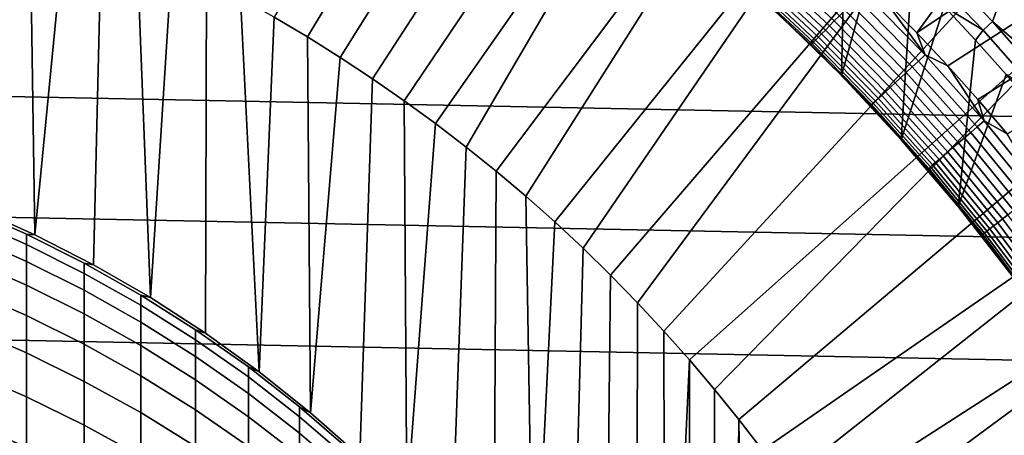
# Model space of a CAD drawing. Header units: metres. Extents: x -32 to 117, y -314 to 32.
# Tile 232 of 380: x 5.49 to 15.19, y 9.74 to 13.83. Entities that reach past the tile are written whole.
import ezdxf

# ---------------------------------------------------------------- set-up
doc = ezdxf.new("R2010")
doc.units = ezdxf.units.M
doc.layers.add('solid_24_501_064_XXX', color=7, linetype='CONTINUOUS')

msp = doc.modelspace()

# ---------------------------------------------------------------- linework, layer by layer
at = {"layer": 'solid_24_501_064_XXX'}
for points in [[(17.164658, 13.761341, 148.5), (3.335342, 21.745701, 148.5), (4.183744, 21.255875, 148.836288)], [(3.335342, 21.745701, 129.791641), (3.335342, 21.745701, 148.5), (17.164658, 13.761341, 148.5), (17.164658, 13.761341, 129.791641)], [(3.340253, 21.742865, 129.621338), (3.335342, 21.745701, 129.791641), (17.164658, 13.761341, 129.791641), (17.159746, 13.764176, 129.621338)], [(17.139305, 13.775978, 129.406357), (3.355197, 21.734238, 129.450684), (3.340253, 21.742865, 129.621338), (17.144802, 13.772804, 129.450684)], [(17.159746, 13.764176, 129.621338), (17.144802, 13.772804, 129.450684), (3.340253, 21.742865, 129.621338)], [(17.11982, 13.787229, 129.279663), (3.360694, 21.731064, 129.406357), (3.355197, 21.734238, 129.450684), (17.139305, 13.775978, 129.406357)], [(17.084394, 13.807681, 129.10791), (3.380181, 21.719812, 129.279663), (3.360694, 21.731064, 129.406357), (17.11982, 13.787229, 129.279663)], [(17.062336, 13.820416, 129.020355), (3.415605, 21.69936, 129.10791), (3.380181, 21.719812, 129.279663), (17.084394, 13.807681, 129.10791)], [(17.038164, 13.834373, 128.935287), (3.437664, 21.686625, 129.020355), (3.415605, 21.69936, 129.10791), (17.062336, 13.820416, 129.020355)], [(17.164658, 13.761341, 148.5), (4.183744, 21.255875, 148.836288), (16.316256, 14.251166, 148.836288)], [(10.249998, 17.753523, 150), (8.000159, 13.856307, 154.5), (8.327478, 13.662103, 154.5), (10.64762, 17.523954, 149.994858)], [(10.64762, 17.523954, 149.994858), (8.327478, 13.662103, 154.5), (8.650282, 13.460027, 154.5), (11.045328, 17.294338, 149.979431)], [(11.045328, 17.294338, 149.979431), (8.650282, 13.460027, 154.5), (8.968228, 13.25031, 154.5), (11.443449, 17.064482, 149.953735)], [(11.443449, 17.064482, 149.953735), (8.968228, 13.25031, 154.5), (9.280838, 13.033266, 154.5), (11.841886, 16.834446, 149.917755)], [(11.841886, 16.834446, 149.917755), (9.280838, 13.033266, 154.5), (9.588346, 12.808719, 154.5), (12.241081, 16.60397, 149.871475)], [(12.241081, 16.60397, 149.871475), (9.588346, 12.808719, 154.5), (9.890562, 12.576825, 154.5)], [(12.241081, 16.60397, 149.871475), (9.890562, 12.576825, 154.5), (10.186981, 12.337966, 154.5), (13.041943, 16.141592, 149.748047)], [(13.041943, 16.141592, 149.748047), (10.186981, 12.337966, 154.5), (10.477674, 12.09206, 154.5)], [(13.041943, 16.141592, 149.748047), (10.477674, 12.09206, 154.5), (10.762646, 11.839128, 154.5), (13.847499, 15.676504, 149.583359)], [(-28.252819, 16.063238, -303.5), (28.869246, 14.927042, -303.5), (29.439856, 13.767515, -303.5), (-28.869246, 14.927042, -303.5)], [(13.847499, 15.676504, 149.583359), (10.762646, 11.839128, 154.5), (11.041371, 11.57964, 154.5)], [(13.847499, 15.676504, 149.583359), (11.041371, 11.57964, 154.5), (11.313657, 11.313756, 154.5), (14.660162, 15.207313, 149.376968)], [(14.660162, 15.207313, 149.376968), (11.313657, 11.313756, 154.5), (11.57972, 11.041283, 154.5)], [(14.660162, 15.207313, 149.376968), (11.57972, 11.041283, 154.5), (11.839188, 10.762604, 154.5), (15.482249, 14.73268, 149.12825)], [(13.625563, 14.912542, 126.5), (13.587136, 13.281163, 126.5), (12.968472, 13.885918, 126.5), (13.287622, 15.214431, 126.5)], [(5.591569, 14.991123, 154.5), (5.232937, 15.120046, 154.5), (5.049695, 11.979173, 154.5), (5.640519, 11.712567, 154.5)], [(14.787829, 15.118472, 123.621208), (14.01934, 14.019356, 123.854294), (14.330385, 13.701251, 123.854294), (15.118668, 14.787629, 123.621208)], [(5.591569, 14.991123, 154.5), (5.640519, 11.712567, 154.5), (5.946779, 14.853814, 154.5)], [(-28.869246, 14.927042, -303.5), (29.439856, 13.767515, -303.5), (29.963835, 12.586431, -303.5), (-29.439856, 13.767515, -303.5)], [(6.298412, 14.708158, 154.5), (5.946779, 14.853814, 154.5), (5.640519, 11.712567, 154.5), (6.217205, 11.416928, 154.5)], [(13.625563, 14.912542, 126.5), (13.956861, 14.602928, 126.5), (13.587136, 13.281163, 126.5)], [(15.442105, 14.449549, 123.621208), (15.118668, 14.787629, 123.621208), (14.330385, 13.701251, 123.854294)], [(6.646686, 14.554086, 154.5), (6.298412, 14.708158, 154.5), (6.217205, 11.416928, 154.5), (6.778748, 11.092721, 154.5)], [(15.482249, 14.73268, 149.12825), (11.839188, 10.762604, 154.5), (12.091828, 10.477948, 154.5), (16.316256, 14.251166, 148.836288)], [(6.646686, 14.554086, 154.5), (6.778748, 11.092721, 154.5), (6.991103, 14.39182, 154.5)], [(14.281195, 14.285908, 126.5), (14.177402, 12.649148, 126.5), (13.587136, 13.281163, 126.5), (13.956861, 14.602928, 126.5)], [(13.567746, 13.871287, 124.036476), (12.940892, 14.457857, 124.036476), (12.892813, 14.404141, 124.095459), (13.517337, 13.819751, 124.095459)], [(14.984246, 13.730532, 126.505112), (14.371067, 14.371067, 126.505112), (14.458067, 14.458067, 126.520439), (15.074958, 13.813654, 126.520439)], [(15.074958, 13.813654, 126.520439), (14.458067, 14.458067, 126.520439), (15.122891, 13.940829, 126.545876)], [(7.331439, 14.221452, 154.5), (6.991103, 14.39182, 154.5), (6.778748, 11.092721, 154.5), (7.323121, 10.741117, 154.5)], [(13.517337, 13.819751, 124.095459), (12.892813, 14.404141, 124.095459), (12.848601, 14.354748, 124.160889), (13.470984, 13.772361, 124.160889)], [(15.757983, 14.104398, 123.621208), (15.442105, 14.449549, 123.621208), (14.330385, 13.701251, 123.854294), (14.634216, 13.376245, 123.854294)], [(14.371067, 14.371067, 126.505112), (14.984246, 13.730532, 126.505112), (14.598092, 13.961937, 126.5)], [(15.301902, 14.092382, 126.626312), (15.137838, 14.430388, 126.680763), (15.545287, 14.149237, 126.744232), (15.74761, 13.762378, 126.680763)], [(13.392016, 13.691626, 124.308784), (12.773282, 14.270598, 124.308784), (12.742826, 14.236573, 124.389969), (13.360085, 13.658981, 124.389969)], [(13.42909, 13.729528, 124.232208), (12.808642, 14.310104, 124.232208), (12.773282, 14.270598, 124.308784), (13.392016, 13.691626, 124.308784)], [(13.470984, 13.772361, 124.160889), (12.848601, 14.354748, 124.160889), (12.808642, 14.310104, 124.232208), (13.42909, 13.729528, 124.232208)], [(14.281195, 14.285908, 126.5), (14.598092, 13.961937, 126.5), (14.177402, 12.649148, 126.5)], [(7.667981, 14.042845, 154.5), (7.331439, 14.221452, 154.5), (7.323121, 10.741117, 154.5), (7.84942, 10.36275, 154.5)], [(16.316256, 14.251166, 148.836288), (12.091828, 10.477948, 154.5), (12.337894, 10.187035, 154.5)], [(16.316256, 14.251166, 148.836288), (12.337894, 10.187035, 154.5), (12.576989, 9.89035, 154.5), (17.164658, 13.761341, 148.5)], [(13.297687, 13.595186, 124.653915), (12.683311, 14.170081, 124.653915), (12.674663, 14.160419, 124.746147), (13.288619, 13.585917, 124.746147)], [(13.312716, 13.610552, 124.563286), (12.697645, 14.186096, 124.563286), (12.683311, 14.170081, 124.653915), (13.297687, 13.595186, 124.653915)], [(13.333575, 13.631878, 124.475044), (12.717542, 14.208324, 124.475044), (12.697645, 14.186096, 124.563286), (13.312716, 13.610552, 124.563286)], [(13.360085, 13.658981, 124.389969), (12.742826, 14.236573, 124.389969), (12.717542, 14.208324, 124.475044), (13.333575, 13.631878, 124.475044)], [(12.674663, 14.160419, 124.746147), (12.968485, 13.885907, 124.839096), (13.281219, 13.587097, 124.839096)], [(13.288619, 13.585917, 124.746147), (12.674663, 14.160419, 124.746147), (13.281219, 13.587097, 124.839096)], [(14.411349, 13.485238, 123.874374), (13.800747, 14.109501, 123.874374), (13.738781, 14.046149, 123.903053), (14.346642, 13.424689, 123.903053)], [(14.411349, 13.485238, 123.874374), (14.01934, 14.019356, 123.854294), (13.800747, 14.109501, 123.874374)], [(16.066147, 13.752346, 123.621208), (15.757983, 14.104398, 123.621208), (14.634216, 13.376245, 123.854294), (14.930679, 13.044503, 123.854294)], [(7.667981, 14.042845, 154.5), (7.84942, 10.36275, 154.5), (8.000159, 13.856307, 154.5)], [(14.284164, 13.366226, 123.939857), (13.67895, 13.98498, 123.939857), (13.621773, 13.926523, 123.984459), (14.224458, 13.310356, 123.984459)], [(14.346642, 13.424689, 123.903053), (13.738781, 14.046149, 123.903053), (13.67895, 13.98498, 123.939857), (14.284164, 13.366226, 123.939857)], [(14.411349, 13.485238, 123.874374), (14.330385, 13.701251, 123.854294), (14.01934, 14.019356, 123.854294)], [(13.281219, 13.587097, 124.839096), (12.968485, 13.885907, 124.839096), (12.968472, 13.885918, 126.5), (13.587136, 13.281163, 126.5)], [(14.224458, 13.310356, 123.984459), (13.621773, 13.926523, 123.984459), (13.567746, 13.871287, 124.036476), (14.168039, 13.257564, 124.036476)], [(14.90774, 13.630805, 126.5), (14.738583, 11.990582, 126.5), (14.177402, 12.649148, 126.5), (14.598092, 13.961937, 126.5)], [(14.984246, 13.730532, 126.505112), (14.90774, 13.630805, 126.5), (14.598092, 13.961937, 126.5)], [(15.277554, 13.948027, 126.581253), (15.724529, 13.258496, 126.545876), (15.074958, 13.813654, 126.520439), (15.122891, 13.940829, 126.545876)], [(8.327478, 13.662103, 154.5), (8.000159, 13.856307, 154.5), (7.84942, 10.36275, 154.5), (8.356297, 9.958516, 154.5)], [(14.1154, 13.208307, 124.095459), (13.517337, 13.819751, 124.095459), (13.470984, 13.772361, 124.160889), (14.066997, 13.163014, 124.160889)], [(14.168039, 13.257564, 124.036476), (13.567746, 13.871287, 124.036476), (13.517337, 13.819751, 124.095459), (14.1154, 13.208307, 124.095459)], [(15.568902, 13.06386, 126.505112), (14.984246, 13.730532, 126.505112), (15.074958, 13.813654, 126.520439), (15.663153, 13.142946, 126.520439)], [(15.663153, 13.142946, 126.520439), (15.074958, 13.813654, 126.520439), (15.724529, 13.258496, 126.545876)], [(-29.439856, 13.767515, -303.5), (29.963835, 12.586431, -303.5), (30.440569, 11.385158, -303.5), (-29.963835, 12.586431, -303.5)], [(17.74667, 13.002142, 148.5), (17.164658, 13.761341, 148.5), (12.576989, 9.89035, 154.5), (12.808691, 9.588402, 154.5)], [(13.984534, 13.085852, 124.308784), (13.392016, 13.691626, 124.308784), (13.360085, 13.658981, 124.389969), (13.951192, 13.054651, 124.389969)], [(14.023249, 13.122077, 124.232208), (13.42909, 13.729528, 124.232208), (13.392016, 13.691626, 124.308784), (13.984534, 13.085852, 124.308784)], [(14.066997, 13.163014, 124.160889), (13.470984, 13.772361, 124.160889), (13.42909, 13.729528, 124.232208), (14.023249, 13.122077, 124.232208)], [(14.411349, 13.485238, 123.874374), (14.634216, 13.376245, 123.854294), (14.330385, 13.701251, 123.854294)], [(14.984246, 13.730532, 126.505112), (15.568902, 13.06386, 126.505112), (15.210019, 13.292663, 126.5), (14.90774, 13.630805, 126.5)], [(16.366446, 13.393563, 123.621208), (16.066147, 13.752346, 123.621208), (14.930679, 13.044503, 123.854294), (15.219624, 12.706191, 123.854294)], [(8.327478, 13.662103, 154.5), (8.356297, 9.958516, 154.5), (8.650282, 13.460027, 154.5)], [(13.587072, 13.281245, 124.839096), (13.281219, 13.587097, 124.839096), (13.587136, 13.281163, 126.5)], [(13.288619, 13.585917, 124.746147), (13.281219, 13.587097, 124.839096), (13.587072, 13.281245, 124.839096)], [(13.886032, 12.993679, 124.653915), (13.297687, 13.595186, 124.653915), (13.288619, 13.585917, 124.746147), (13.876563, 12.984818, 124.746147)], [(13.876563, 12.984818, 124.746147), (13.288619, 13.585917, 124.746147), (13.587072, 13.281245, 124.839096)], [(13.901726, 13.008364, 124.563286), (13.312716, 13.610552, 124.563286), (13.297687, 13.595186, 124.653915), (13.886032, 12.993679, 124.653915)], [(13.923509, 13.028747, 124.475044), (13.333575, 13.631878, 124.475044), (13.312716, 13.610552, 124.563286), (13.901726, 13.008364, 124.563286)], [(13.951192, 13.054651, 124.389969), (13.360085, 13.658981, 124.389969), (13.333575, 13.631878, 124.475044), (13.923509, 13.028747, 124.475044)], [(14.90774, 13.630805, 126.5), (15.210019, 13.292663, 126.5), (14.738583, 11.990582, 126.5)], [(14.993741, 12.834577, 123.874374), (14.411349, 13.485238, 123.874374), (14.346642, 13.424689, 123.903053), (14.926419, 12.776949, 123.903053)], [(14.993741, 12.834577, 123.874374), (14.634216, 13.376245, 123.854294), (14.411349, 13.485238, 123.874374)], [(8.968228, 13.25031, 154.5), (8.650282, 13.460027, 154.5), (8.356297, 9.958516, 154.5), (8.842167, 9.529736, 154.5)], [(14.926419, 12.776949, 123.903053), (14.346642, 13.424689, 123.903053), (14.284164, 13.366226, 123.939857), (14.861416, 12.721307, 123.939857)], [(14.799296, 12.668133, 123.984459), (14.224458, 13.310356, 123.984459), (14.168039, 13.257564, 124.036476), (14.740599, 12.617887, 124.036476)], [(14.861416, 12.721307, 123.939857), (14.284164, 13.366226, 123.939857), (14.224458, 13.310356, 123.984459), (14.799296, 12.668133, 123.984459)], [(14.993741, 12.834577, 123.874374), (14.930679, 13.044503, 123.854294), (14.634216, 13.376245, 123.854294)], [(15.504476, 12.948021, 126.5), (15.268971, 11.30743, 126.5), (14.738583, 11.990582, 126.5), (15.210019, 13.292663, 126.5)], [(9.280838, 13.033266, 154.5), (8.968228, 13.25031, 154.5), (8.842167, 9.529736, 154.5), (9.306323, 9.077021, 154.5)], [(13.885882, 12.968511, 124.839096), (13.587072, 13.281245, 124.839096), (13.587136, 13.281163, 126.5), (14.177402, 12.649148, 126.5)], [(13.876563, 12.984818, 124.746147), (13.587072, 13.281245, 124.839096), (13.885882, 12.968511, 124.839096)], [(14.685832, 12.571008, 124.095459), (14.1154, 13.208307, 124.095459), (14.066997, 13.163014, 124.160889), (14.635472, 12.5279, 124.160889)], [(14.740599, 12.617887, 124.036476), (14.168039, 13.257564, 124.036476), (14.1154, 13.208307, 124.095459), (14.685832, 12.571008, 124.095459)], [(14.589956, 12.488938, 124.232208), (14.023249, 13.122077, 124.232208), (13.984534, 13.085852, 124.308784), (14.549678, 12.45446, 124.308784)], [(14.635472, 12.5279, 124.160889), (14.066997, 13.163014, 124.160889), (14.023249, 13.122077, 124.232208), (14.589956, 12.488938, 124.232208)], [(9.280838, 13.033266, 154.5), (9.306323, 9.077021, 154.5), (9.588346, 12.808719, 154.5)], [(17.74667, 13.002142, 148.5), (12.808691, 9.588402, 154.5), (13.033209, 9.280912, 154.5)], [(18.295061, 12.218459, 148.5), (17.74667, 13.002142, 148.5), (13.033209, 9.280912, 154.5), (13.250397, 8.968107, 154.5)], [(14.463523, 12.380712, 124.563286), (13.901726, 13.008364, 124.563286), (13.886032, 12.993679, 124.653915), (14.447195, 12.366735, 124.653915)], [(14.486186, 12.400111, 124.475044), (13.923509, 13.028747, 124.475044), (13.901726, 13.008364, 124.563286), (14.463523, 12.380712, 124.563286)], [(14.514988, 12.424766, 124.389969), (13.951192, 13.054651, 124.389969), (13.923509, 13.028747, 124.475044), (14.486186, 12.400111, 124.475044)], [(14.549678, 12.45446, 124.308784), (13.984534, 13.085852, 124.308784), (13.951192, 13.054651, 124.389969), (14.514988, 12.424766, 124.389969)], [(14.993741, 12.834577, 123.874374), (15.219624, 12.706191, 123.854294), (14.930679, 13.044503, 123.854294)], [(14.447195, 12.366735, 124.653915), (13.886032, 12.993679, 124.653915), (13.876563, 12.984818, 124.746147), (14.437344, 12.358302, 124.746147)], [(13.876563, 12.984818, 124.746147), (13.885882, 12.968511, 124.839096), (14.177498, 12.649054, 124.839096)], [(14.437344, 12.358302, 124.746147), (13.876563, 12.984818, 124.746147), (14.177498, 12.649054, 124.839096)], [(14.177498, 12.649054, 124.839096), (13.885882, 12.968511, 124.839096), (14.177402, 12.649148, 126.5)], [(9.890562, 12.576825, 154.5), (9.588346, 12.808719, 154.5), (9.306323, 9.077021, 154.5), (9.747155, 8.601897, 154.5)], [(15.546782, 12.158792, 123.874374), (14.993741, 12.834577, 123.874374), (14.926419, 12.776949, 123.903053), (15.476976, 12.104198, 123.903053)], [(15.546782, 12.158792, 123.874374), (15.219624, 12.706191, 123.854294), (14.993741, 12.834577, 123.874374)], [(15.409576, 12.051485, 123.939857), (14.861416, 12.721307, 123.939857), (14.799296, 12.668133, 123.984459), (15.345165, 12.001111, 123.984459)], [(15.476976, 12.104198, 123.903053), (14.926419, 12.776949, 123.903053), (14.861416, 12.721307, 123.939857), (15.409576, 12.051485, 123.939857)], [(14.461765, 12.323041, 124.839096), (14.177498, 12.649054, 124.839096), (14.177402, 12.649148, 126.5), (14.738583, 11.990582, 126.5)], [(14.437344, 12.358302, 124.746147), (14.177498, 12.649054, 124.839096), (14.461765, 12.323041, 124.839096)], [(15.284303, 11.953511, 124.036476), (14.740599, 12.617887, 124.036476), (14.685832, 12.571008, 124.095459), (15.227516, 11.909101, 124.095459)], [(15.345165, 12.001111, 123.984459), (14.799296, 12.668133, 123.984459), (14.740599, 12.617887, 124.036476), (15.284303, 11.953511, 124.036476)], [(-29.963835, 12.586431, -303.5), (30.440569, 11.385158, -303.5), (30.869179, 10.16578, -303.5), (-30.440569, 11.385158, -303.5)], [(10.186981, 12.337966, 154.5), (9.890562, 12.576825, 154.5), (9.747155, 8.601897, 154.5), (10.163745, 8.105443, 154.5)], [(15.175299, 11.868262, 124.160889), (14.635472, 12.5279, 124.160889), (14.589956, 12.488938, 124.232208), (15.128103, 11.831352, 124.232208)], [(15.227516, 11.909101, 124.095459), (14.685832, 12.571008, 124.095459), (14.635472, 12.5279, 124.160889), (15.175299, 11.868262, 124.160889)], [(15.050369, 11.770558, 124.389969), (14.514988, 12.424766, 124.389969), (14.486186, 12.400111, 124.475044), (15.020506, 11.747202, 124.475044)], [(15.08634, 11.79869, 124.308784), (14.549678, 12.45446, 124.308784), (14.514988, 12.424766, 124.389969), (15.050369, 11.770558, 124.389969)], [(15.128103, 11.831352, 124.232208), (14.589956, 12.488938, 124.232208), (14.549678, 12.45446, 124.308784), (15.08634, 11.79869, 124.308784)], [(10.477674, 12.09206, 154.5), (10.186981, 12.337966, 154.5), (10.163745, 8.105443, 154.5), (10.555251, 7.588576, 154.5)], [(14.980076, 11.715583, 124.653915), (14.447195, 12.366735, 124.653915), (14.437344, 12.358302, 124.746147), (14.969862, 11.707595, 124.746147)], [(14.437344, 12.358302, 124.746147), (14.461765, 12.323041, 124.839096), (14.738537, 11.990644, 124.839096)], [(14.969862, 11.707595, 124.746147), (14.437344, 12.358302, 124.746147), (14.738537, 11.990644, 124.839096)], [(14.997006, 11.728824, 124.563286), (14.463523, 12.380712, 124.563286), (14.447195, 12.366735, 124.653915), (14.980076, 11.715583, 124.653915)], [(14.738537, 11.990644, 124.839096), (14.461765, 12.323041, 124.839096), (14.738583, 11.990582, 126.5)], [(15.020506, 11.747202, 124.475044), (14.486186, 12.400111, 124.475044), (14.463523, 12.380712, 124.563286), (14.997006, 11.728824, 124.563286)], [(18.295061, 12.218459, 148.5), (13.250397, 8.968107, 154.5), (13.459951, 8.650414, 154.5)], [(18.808872, 11.411674, 148.5), (18.295061, 12.218459, 148.5), (13.459951, 8.650414, 154.5), (13.662011, 8.327598, 154.5)], [(10.477674, 12.09206, 154.5), (10.555251, 7.588576, 154.5), (10.762646, 11.839128, 154.5)], [(4.974885, 11.976782, 184.958557), (5.558216, 11.718361, 184.949677), (5.640489, 11.712595, 183), (5.049653, 11.979191, 183)], [(4.974885, 11.875729, 186.916763), (5.558216, 11.617767, 186.899002), (5.558216, 11.718361, 184.949677), (4.974885, 11.976782, 184.958557)], [(5.640519, 11.712567, 154.5), (5.049695, 11.979173, 154.5), (5.049653, 11.979191, 183), (5.640489, 11.712595, 183)], [(15.007668, 11.652034, 124.839096), (14.738537, 11.990644, 124.839096), (14.738583, 11.990582, 126.5), (15.268971, 11.30743, 126.5)], [(14.969862, 11.707595, 124.746147), (14.738537, 11.990644, 124.839096), (15.007668, 11.652034, 124.839096)], [(4.974885, 11.707397, 188.870331), (5.558216, 11.450197, 188.843704), (5.558216, 11.617767, 186.899002), (4.974885, 11.875729, 186.916763)], [(11.041371, 11.57964, 154.5), (10.762646, 11.839128, 154.5), (10.555251, 7.588576, 154.5), (10.920293, 7.053149, 154.5)], [(15.685418, 11.185391, 124.160889), (15.175299, 11.868262, 124.160889), (15.128103, 11.831352, 124.232208), (15.636637, 11.150605, 124.232208)], [(15.739391, 11.22388, 124.095459), (15.227516, 11.909101, 124.095459), (15.175299, 11.868262, 124.160889), (15.685418, 11.185391, 124.160889)], [(15.525422, 11.071297, 124.475044), (15.020506, 11.747202, 124.475044), (14.997006, 11.728824, 124.563286), (15.501133, 11.053976, 124.563286)], [(15.55629, 11.093309, 124.389969), (15.050369, 11.770558, 124.389969), (15.020506, 11.747202, 124.475044), (15.525422, 11.071297, 124.475044)], [(15.593469, 11.119822, 124.308784), (15.08634, 11.79869, 124.308784), (15.050369, 11.770558, 124.389969), (15.55629, 11.093309, 124.389969)], [(15.636637, 11.150605, 124.232208), (15.128103, 11.831352, 124.232208), (15.08634, 11.79869, 124.308784), (15.593469, 11.119822, 124.308784)], [(4.974885, 11.471982, 190.816956), (5.558216, 11.215852, 190.781494), (5.558216, 11.450197, 188.843704), (4.974885, 11.707397, 188.870331)], [(5.558216, 11.718361, 184.949677), (6.128158, 11.431646, 184.939819), (6.217302, 11.416881, 183), (5.640489, 11.712595, 183)], [(5.558216, 11.617767, 186.899002), (6.128158, 11.33156, 186.879288), (6.128158, 11.431646, 184.939819), (5.558216, 11.718361, 184.949677)], [(6.217205, 11.416928, 154.5), (5.640519, 11.712567, 154.5), (5.640489, 11.712595, 183), (6.217302, 11.416881, 183)], [(15.483633, 11.041497, 124.653915), (14.980076, 11.715583, 124.653915), (14.969862, 11.707595, 124.746147), (15.473076, 11.033968, 124.746147)], [(14.969862, 11.707595, 124.746147), (15.007668, 11.652034, 124.839096), (15.269019, 11.307389, 124.839096)], [(15.473076, 11.033968, 124.746147), (14.969862, 11.707595, 124.746147), (15.269019, 11.307389, 124.839096)], [(15.501133, 11.053976, 124.563286), (14.997006, 11.728824, 124.563286), (14.980076, 11.715583, 124.653915), (15.483633, 11.041497, 124.653915)], [(15.269019, 11.307389, 124.839096), (15.007668, 11.652034, 124.839096), (15.268971, 11.30743, 126.5)], [(5.558216, 11.450197, 188.843704), (6.128158, 11.164838, 188.814163), (6.128158, 11.33156, 186.879288), (5.558216, 11.617767, 186.899002)], [(11.313657, 11.313756, 154.5), (11.041371, 11.57964, 154.5), (10.920293, 7.053149, 154.5), (11.25833, 6.5, 154.5)], [(4.974885, 11.169765, 192.754333), (5.558216, 10.915006, 192.710083), (5.558216, 11.215852, 190.781494), (4.974885, 11.471982, 190.816956)], [(5.558216, 11.215852, 190.781494), (6.128158, 10.931677, 190.742157), (6.128158, 11.164838, 188.814163), (5.558216, 11.450197, 188.843704)], [(-30.440569, 11.385158, -303.5), (30.869179, 10.16578, -303.5), (31.248901, 8.930613, -303.5), (-30.869179, 10.16578, -303.5)], [(6.128158, 11.431646, 184.939819), (6.683336, 11.117327, 184.929016), (6.778657, 11.092781, 183), (6.217302, 11.416881, 183)], [(6.128158, 11.33156, 186.879288), (6.683336, 11.017799, 186.857681), (6.683336, 11.117327, 184.929016), (6.128158, 11.431646, 184.939819)], [(6.778748, 11.092721, 154.5), (6.217205, 11.416928, 154.5), (6.217302, 11.416881, 183), (6.778657, 11.092781, 183)], [(18.808872, 11.411674, 148.5), (13.662011, 8.327598, 154.5), (13.85647, 7.999856, 154.5)], [(18.808872, 11.411674, 148.5), (13.85647, 7.999856, 154.5), (14.042947, 7.66783, 154.5), (19.287237, 10.583124, 148.5)], [(6.128158, 11.164838, 188.814163), (6.683336, 10.852005, 188.781784), (6.683336, 11.017799, 186.857681), (6.128158, 11.33156, 186.879288)], [(11.57972, 11.041283, 154.5), (11.313657, 11.313756, 154.5), (11.25833, 6.5, 154.5), (11.568353, 5.930677, 154.5)], [(4.974885, 10.801104, 194.680176), (5.558216, 10.548016, 194.627197), (5.558216, 10.915006, 192.710083), (4.974885, 11.169765, 192.754333)], [(5.558216, 10.915006, 192.710083), (6.128158, 10.632352, 192.661011), (6.128158, 10.931677, 190.742157), (5.558216, 11.215852, 190.781494)], [(6.128158, 10.931677, 190.742157), (6.683336, 10.620143, 190.699036), (6.683336, 10.852005, 188.781784), (6.128158, 11.164838, 188.814163)], [(6.683336, 11.117327, 184.929016), (7.222413, 10.776161, 184.917282), (7.323161, 10.741104, 183), (6.778657, 11.092781, 183)], [(6.683336, 11.017799, 186.857681), (7.222413, 10.677238, 186.834229), (7.222413, 10.776161, 184.917282), (6.683336, 11.117327, 184.929016)], [(7.323121, 10.741117, 154.5), (6.778748, 11.092721, 154.5), (6.778657, 11.092781, 183), (7.323161, 10.741104, 183)], [(6.683336, 10.852005, 188.781784), (7.222413, 10.512453, 188.746628), (7.222413, 10.677238, 186.834229), (6.683336, 11.017799, 186.857681)], [(11.839188, 10.762604, 154.5), (11.57972, 11.041283, 154.5), (11.568353, 5.930677, 154.5), (11.849525, 5.346828, 154.5)], [(5.558216, 10.548016, 194.627197), (6.128158, 10.267217, 194.56842), (6.128158, 10.632352, 192.661011), (5.558216, 10.915006, 192.710083)], [(6.128158, 10.632352, 192.661011), (6.683336, 10.322485, 192.607193), (6.683336, 10.620143, 190.699036), (6.128158, 10.931677, 190.742157)], [(4.974885, 10.366433, 196.592194), (5.558216, 10.115316, 196.530548), (5.558216, 10.548016, 194.627197), (4.974885, 10.801104, 194.680176)], [(6.683336, 10.620143, 190.699036), (7.222413, 10.282, 190.652237), (7.222413, 10.512453, 188.746628), (6.683336, 10.852005, 188.781784)], [(7.222413, 10.776161, 184.917282), (7.744091, 10.408972, 184.904663), (7.849457, 10.362722, 183), (7.323161, 10.741104, 183)], [(7.222413, 10.677238, 186.834229), (7.744091, 10.310699, 186.80899), (7.744091, 10.408972, 184.904663), (7.222413, 10.776161, 184.917282)], [(7.222413, 10.512453, 188.746628), (7.744091, 10.146999, 188.708801), (7.744091, 10.310699, 186.80899), (7.222413, 10.677238, 186.834229)], [(7.84942, 10.36275, 154.5), (7.323121, 10.741117, 154.5), (7.323161, 10.741104, 183), (7.849457, 10.362722, 183)], [(11.839188, 10.762604, 154.5), (11.849525, 5.346828, 154.5), (12.091828, 10.477948, 154.5)], [(6.128158, 10.267217, 194.56842), (6.683336, 9.959384, 194.503983), (6.683336, 10.322485, 192.607193), (6.128158, 10.632352, 192.661011)], [(6.683336, 10.322485, 192.607193), (7.222413, 9.986152, 192.548782), (7.222413, 10.282, 190.652237), (6.683336, 10.620143, 190.699036)], [(19.287237, 10.583124, 148.5), (14.042947, 7.66783, 154.5), (14.221369, 7.331614, 154.5)], [(19.287237, 10.583124, 148.5), (14.221369, 7.331614, 154.5), (14.391843, 6.991041, 154.5), (19.729027, 9.734758, 148.5)], [(5.558216, 10.115316, 196.530548), (6.128158, 9.836704, 196.462143), (6.128158, 10.267217, 194.56842), (5.558216, 10.548016, 194.627197)], [(7.222413, 10.282, 190.652237), (7.744091, 9.918063, 190.601852), (7.744091, 10.146999, 188.708801), (7.222413, 10.512453, 188.746628)], [(12.091828, 10.477948, 154.5), (11.849525, 5.346828, 154.5), (12.101392, 4.74934, 154.5)], [(12.337894, 10.187035, 154.5), (12.091828, 10.477948, 154.5), (12.101392, 4.74934, 154.5), (12.323039, 4.140335, 154.5)], [(7.744091, 10.408972, 184.904663), (8.247112, 10.016641, 184.891174), (8.356239, 9.958578, 183), (7.849457, 10.362722, 183)], [(7.744091, 10.310699, 186.80899), (8.247112, 9.919065, 186.782013), (8.247112, 10.016641, 184.891174), (7.744091, 10.408972, 184.904663)], [(4.974885, 9.866267, 198.488129), (5.558216, 9.617418, 198.417892), (5.558216, 10.115316, 196.530548), (4.974885, 10.366433, 196.592194)], [(6.683336, 9.959384, 194.503983), (7.222413, 9.625258, 194.434052), (7.222413, 9.986152, 192.548782), (6.683336, 10.322485, 192.607193)], [(7.744091, 10.146999, 188.708801), (8.247112, 9.756523, 188.668381), (8.247112, 9.919065, 186.782013), (7.744091, 10.310699, 186.80899)], [(8.356297, 9.958516, 154.5), (7.84942, 10.36275, 154.5), (7.849457, 10.362722, 183), (8.356239, 9.958578, 183)], [(6.128158, 9.836704, 196.462143), (6.683336, 9.531269, 196.387161), (6.683336, 9.959384, 194.503983), (6.128158, 10.267217, 194.56842)], [(7.222413, 9.986152, 192.548782), (7.744091, 9.624162, 192.485931), (7.744091, 9.918063, 190.601852), (7.222413, 10.282, 190.652237)], [(12.576989, 9.89035, 154.5), (12.337894, 10.187035, 154.5), (12.323039, 4.140335, 154.5), (12.514092, 3.521002, 154.5)], [(-30.869179, 10.16578, -303.5), (31.248901, 8.930613, -303.5), (31.579252, 7.6812, -303.5), (-31.248901, 8.930613, -303.5)], [(5.558216, 9.617418, 198.417892), (6.128158, 9.341324, 198.339951), (6.128158, 9.836704, 196.462143), (5.558216, 10.115316, 196.530548)], [(7.744091, 9.918063, 190.601852), (8.247112, 9.529208, 190.548035), (8.247112, 9.756523, 188.668381), (7.744091, 10.146999, 188.708801)], [(8.247112, 10.016641, 184.891174), (8.730267, 9.600116, 184.876862), (8.842246, 9.529675, 183), (8.356239, 9.958578, 183)], [(8.247112, 9.919065, 186.782013), (8.730267, 9.503279, 186.753387), (8.730267, 9.600116, 184.876862), (8.247112, 10.016641, 184.891174)], [(6.683336, 9.531269, 196.387161), (7.222413, 9.199746, 196.305771), (7.222413, 9.625258, 194.434052), (6.683336, 9.959384, 194.503983)], [(7.222413, 9.625258, 194.434052), (7.744091, 9.265645, 194.358765), (7.744091, 9.624162, 192.485931), (7.222413, 9.986152, 192.548782)], [(7.744091, 9.624162, 192.485931), (8.247112, 9.237389, 192.418762), (8.247112, 9.529208, 190.548035), (7.744091, 9.918063, 190.601852)], [(8.247112, 9.756523, 188.668381), (8.730267, 9.341968, 188.625458), (8.730267, 9.503279, 186.753387), (8.247112, 9.919065, 186.782013)], [(8.842167, 9.529736, 154.5), (8.356297, 9.958516, 154.5), (8.356239, 9.958578, 183), (8.842246, 9.529675, 183)], [(4.974885, 9.301198, 200.365753), (5.558216, 9.054913, 200.286987), (5.558216, 9.617418, 198.417892), (4.974885, 9.866267, 198.488129)], [(6.128158, 9.341324, 198.339951), (6.683336, 9.038649, 198.254501), (6.683336, 9.531269, 196.387161), (6.128158, 9.836704, 196.462143)], [(12.576989, 9.89035, 154.5), (12.514092, 3.521002, 154.5), (12.674077, 2.892674, 154.5)], [(12.808691, 9.588402, 154.5), (12.576989, 9.89035, 154.5), (12.674077, 2.892674, 154.5), (12.802476, 2.257507, 154.5)], [(8.247112, 9.529208, 190.548035), (8.730267, 9.116373, 190.490891), (8.730267, 9.341968, 188.625458), (8.247112, 9.756523, 188.668381)]]:
    msp.add_3dface(points, dxfattribs=at)

doc.saveas('drawing.dxf')
